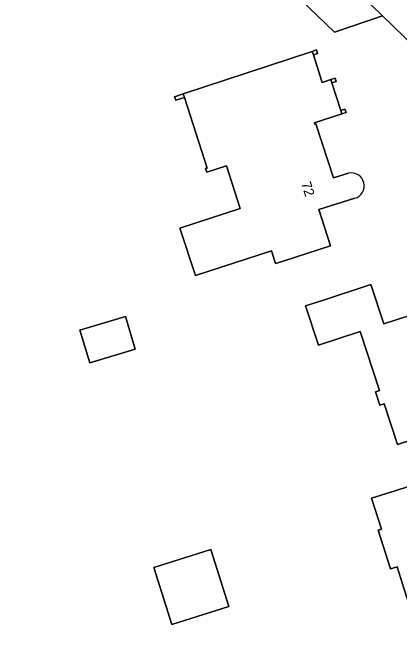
# Model space of a CAD drawing. Extents: x 162417 to 163722, y 384268 to 385417.
# Drawn here: x 163412.4 to 163451.3, y 384752.3 to 384814.8 of the extents above; entities that cross this region are included whole.
import ezdxf

# ---------------------------------------------------------------- set-up
doc = ezdxf.new("R2010")
doc.units = 0
for name, color, linetype in [('IMGEO_Erf', 7, 'Continuous'), ('IMGEO_Loofbos', 7, 'Continuous'), ('IMGEO_Muur', 7, 'Continuous'), ('IMGEO_Pand', 7, 'Continuous'), ('IMGEO_Pand_nummerreeks', 7, 'Continuous'), ('IMGEO_Voetpad_open', 7, 'Continuous')]:
    doc.layers.add(name, color=color, linetype=linetype)

msp = doc.modelspace()

# ---------------------------------------------------------------- linework, layer by layer
at = {"layer": 'IMGEO_Erf'}
for points in [[(163478.968, 384778.944), (163452.807, 384811.328), (163449.552, 384814.496), (163444.744, 384812.832), (163371.736, 384882.911), (163368.168, 384880.503), (163366.653, 384879.471), (163363.837, 384877.552), (163359.249, 384874.08)], [(163429.669, 384806.293), (163428.803, 384806.013), (163428.69, 384806.36), (163429.555, 384806.646), (163442.502, 384810.921), (163442.929, 384811.062), (163443.04, 384810.72), (163442.612, 384810.581), (163443.509, 384807.808), (163444.366, 384808.085), (163444.784, 384808.221), (163444.888, 384807.897), (163444.47, 384807.762), (163445.366, 384804.988), (163445.785, 384805.124), (163445.896, 384804.781), (163445.477, 384804.645), (163442.714, 384803.752), (163442.736, 384803.685), (163442.754, 384803.629), (163442.873, 384803.667), (163444.633, 384798.226), (163446.133, 384798.711)], [(163446.761, 384796.186), (163443.159, 384795.046), (163444.334, 384791.414), (163439.577, 384789.876), (163438.827, 384789.633), (163438.417, 384790.903), (163430.77, 384788.43), (163429.226, 384793.203), (163435.273, 384795.158), (163433.884, 384799.454), (163431.913, 384798.817), (163431.802, 384799.159), (163431.959, 384799.21), (163429.669, 384806.293)]]:
    msp.add_lwpolyline(points, dxfattribs=at)
for points in [[(163441.826, 384785.393), (163443.632, 384785.983), (163448.384, 384787.537), (163449.676, 384783.584), (163457.531, 384786.152), (163458.872, 384782.05), (163459.787, 384779.252), (163460.62, 384779.525), (163462.072, 384775.084), (163457.32, 384773.53), (163451.049, 384771.48), (163449.71, 384775.576), (163449.297, 384775.441), (163448.857, 384776.788), (163449.252, 384776.917), (163447.321, 384782.823), (163443.116, 384781.449)], [(163419.185, 384782.952), (163423.753, 384784.324), (163424.738, 384781.046), (163420.17, 384779.674)], [(163453.223, 384752.337), (163451.703, 384757.101), (163451.022, 384759.237), (163450.345, 384759.022), (163449.106, 384762.907), (163449.434, 384763.011), (163448.445, 384766.111), (163450.912, 384766.898), (163455.675, 384768.417), (163456.675, 384765.281), (163459.585, 384766.209), (163461.122, 384761.389), (163462.063, 384761.689), (163463.954, 384755.759)], [(163432.315, 384760.971), (163434.126, 384755.244), (163428.403, 384753.433), (163426.592, 384759.16)]]:
    msp.add_lwpolyline(points, close=True, dxfattribs=at)
msp.add_arc((163446.412, 384797.44), 1.301, 285.55323, 102.3804, dxfattribs=at)
at = {"layer": 'IMGEO_Loofbos'}
msp.add_lwpolyline([(163404.422, 384858.994), (163383.225, 384876.4), (163378.166, 384887.357), (163371.736, 384882.911), (163444.744, 384812.832), (163449.552, 384814.496), (163441.59, 384822.244), (163437.759, 384821.38), (163413.902, 384849.546)], dxfattribs=at)
at = {"layer": 'IMGEO_Muur'}
for points in [[(163442.502, 384810.921), (163442.612, 384810.581), (163443.04, 384810.72), (163442.929, 384811.062)], [(163444.366, 384808.085), (163444.47, 384807.762), (163444.888, 384807.897), (163444.784, 384808.221)], [(163429.555, 384806.646), (163428.69, 384806.36), (163428.803, 384806.013), (163429.669, 384806.293)], [(163445.366, 384804.988), (163445.477, 384804.645), (163445.896, 384804.781), (163445.785, 384805.124)]]:
    msp.add_lwpolyline(points, close=True, dxfattribs=at)
at = {"layer": 'IMGEO_Pand'}
for points in [[(163446.133, 384798.711), (163444.633, 384798.226), (163442.873, 384803.667), (163442.754, 384803.629), (163442.736, 384803.685), (163442.714, 384803.752), (163445.477, 384804.645), (163445.366, 384804.988), (163444.47, 384807.762), (163444.366, 384808.085), (163443.509, 384807.808), (163442.612, 384810.581), (163442.502, 384810.921), (163429.555, 384806.646), (163429.669, 384806.293), (163431.959, 384799.21), (163431.802, 384799.159), (163431.913, 384798.817), (163433.884, 384799.454), (163435.273, 384795.158), (163429.226, 384793.203), (163430.77, 384788.43), (163438.417, 384790.903), (163438.827, 384789.633), (163439.577, 384789.876), (163444.334, 384791.414), (163443.159, 384795.046)], [(163443.159, 384795.046), (163446.761, 384796.186)]]:
    msp.add_lwpolyline(points, dxfattribs=at)
for points in [[(163441.826, 384785.393), (163443.116, 384781.449), (163447.321, 384782.823), (163449.252, 384776.917), (163448.857, 384776.788), (163449.297, 384775.441), (163449.71, 384775.576), (163451.049, 384771.48), (163457.32, 384773.53), (163462.072, 384775.084), (163460.62, 384779.525), (163459.787, 384779.252), (163458.872, 384782.05), (163457.531, 384786.152), (163449.676, 384783.584), (163448.384, 384787.537), (163443.632, 384785.983)], [(163419.185, 384782.952), (163420.17, 384779.674), (163424.738, 384781.046), (163423.753, 384784.324)], [(163453.223, 384752.337), (163463.954, 384755.759), (163462.063, 384761.689), (163461.122, 384761.389), (163459.585, 384766.209), (163456.675, 384765.281), (163455.675, 384768.417), (163450.912, 384766.898), (163448.445, 384766.111), (163449.434, 384763.011), (163449.106, 384762.907), (163450.345, 384759.022), (163451.022, 384759.237), (163451.703, 384757.101)], [(163432.315, 384760.971), (163426.592, 384759.16), (163428.403, 384753.433), (163434.126, 384755.244)]]:
    msp.add_lwpolyline(points, close=True, dxfattribs=at)
msp.add_arc((163446.412, 384797.44), 1.301, 285.55323, 102.3804, dxfattribs=at)
at = {"layer": 'IMGEO_Voetpad_open'}
msp.add_lwpolyline([(163413.902, 384849.546), (163437.759, 384821.38), (163441.59, 384822.244), (163449.552, 384814.496), (163452.807, 384811.328), (163478.968, 384778.944)], dxfattribs=at)

# ---------------------------------------------------------------- texts
at = {"layer": 'IMGEO_Pand_nummerreeks'}
msp.add_text('72', height=1, rotation=287.92764, dxfattribs=at).set_placement((163441.361, 384797.686))

doc.saveas('drawing.dxf')
